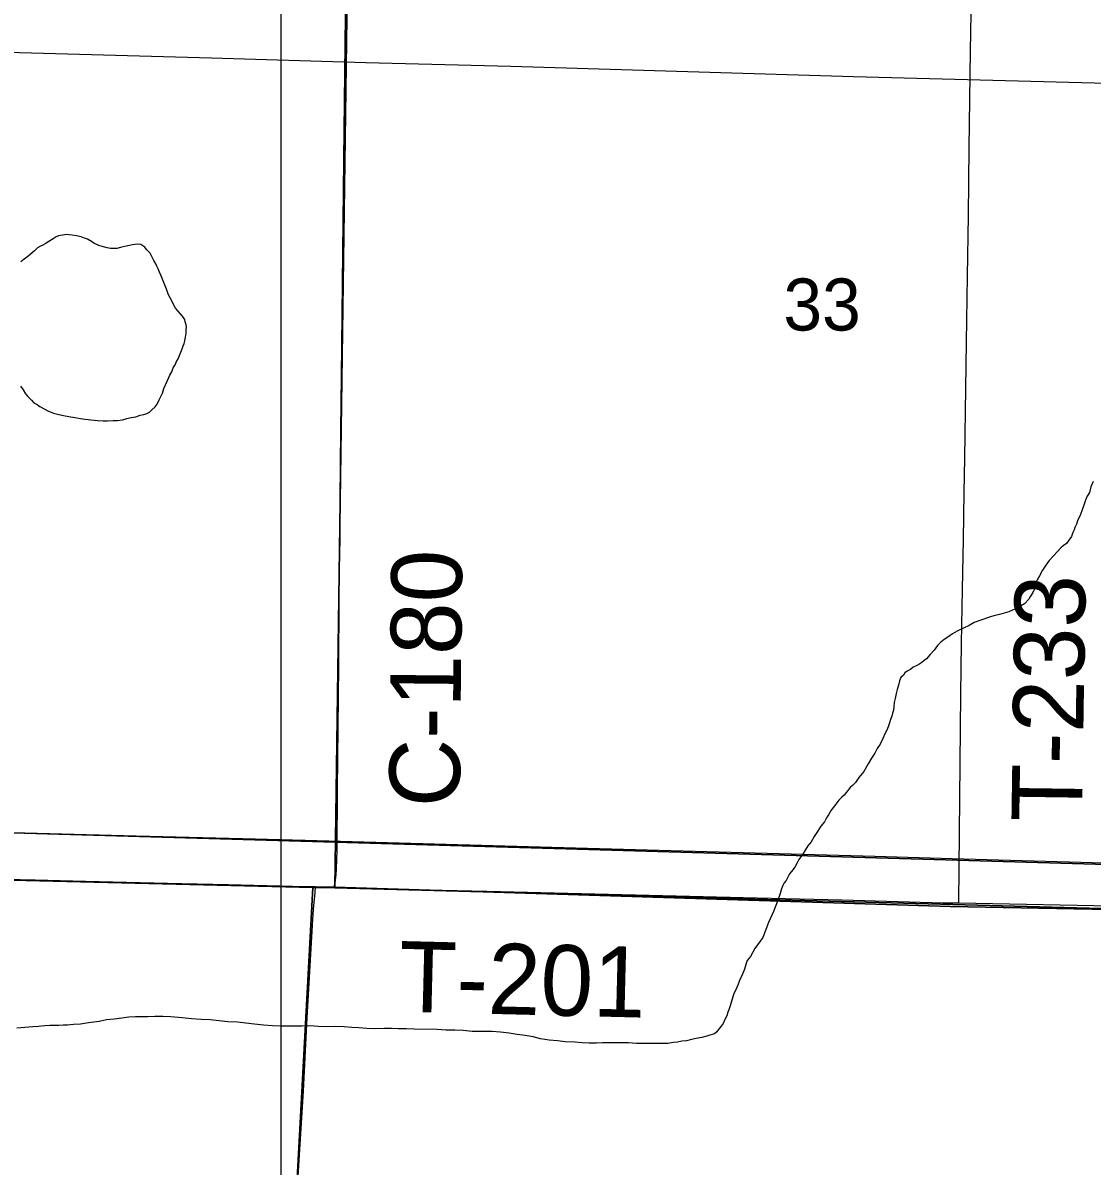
# Model space of a CAD drawing. Extents: x 0 to 68, y 0 to 52.9.
# Drawn here: x 45.735 to 46.643, y 35.018 to 35.989 of the extents above; entities that cross this region are included whole.
import ezdxf

# ---------------------------------------------------------------- set-up
doc = ezdxf.new("R2010")
doc.units = 0
for name, color, linetype in [('Default', 7, 'Continuous'), ('GM_X_County_Road', 7, 'Continuous'), ('GM_X_County_Road_Text', 7, 'Continuous'), ('GM_X_Minor_Lake', 7, 'Continuous'), ('GM_X_Minor_River', 7, 'Continuous'), ('GM_X_Township', 7, 'Continuous'), ('GM_X_Township_Road', 7, 'Continuous'), ('GM_X_Township_Road_Text', 7, 'Continuous')]:
    doc.layers.add(name, color=color, linetype=linetype)

msp = doc.modelspace()

# ---------------------------------------------------------------- linework, layer by layer
at = {"layer": 'Default'}
msp.add_line((45.95406, 31.14308), (45.95406, 38.53508), dxfattribs=at)
for points in [[(45.68961, 36.62483), (47.04294, 36.58651), (47.00797, 35.26364), (45.66716, 35.30232)], [(46.0139, 36.30128), (45.9997, 35.25406), (45.9809, 35.25428), (44.93588, 35.27966), (44.95281, 36.32851)], [(47.07622, 36.27481), (47.05879, 35.22529), (47.03919, 35.22593), (45.9997, 35.25406), (46.0139, 36.30128)], [(45.66716, 35.30232), (47.00797, 35.26364), (46.97896, 33.9387), (45.64513, 33.97481)], [(44.90228, 35.2801), (44.93588, 35.27966), (45.9809, 35.25428), (45.92571, 34.22831), (44.84933, 34.26177)], [(45.9809, 35.25428), (45.9997, 35.25406), (47.03919, 35.22593), (47.00837, 34.19765), (45.92571, 34.22831)]]:
    msp.add_lwpolyline(points, close=True, dxfattribs=at)
at = {"layer": 'GM_X_County_Road'}
for points in [[(45.99907, 35.25455), (45.99986, 35.25837), (46.00053, 35.26281), (46.00074, 35.265), (46.00103, 35.27033), (46.00148, 35.28569), (46.00177, 35.33746), (46.00289, 35.44254), (46.00331, 35.49833), (46.00337, 35.5114), (46.00405, 35.55075), (46.00415, 35.58357), (46.00481, 35.64264), (46.0053, 35.68861), (46.00731, 35.87246), (46.00778, 35.9217), (46.00845, 35.97073), (46.00923, 36.04287)], [(45.95406, 34.73908), (45.95835, 34.82573), (45.96852, 35.00923), (45.97285, 35.08129), (45.97606, 35.14356), (45.98117, 35.23203), (45.98173, 35.23911), (45.98275, 35.2499), (45.98323, 35.25502)], [(45.98323, 35.25502), (45.99907, 35.25455)]]:
    msp.add_lwpolyline(points, dxfattribs=at)
at = {"layer": 'GM_X_Minor_Lake'}
for points in [[(45.86424, 35.74631), (45.85963, 35.75501), (45.85806, 35.75825), (45.85728, 35.76027), (45.85611, 35.7639), (45.85259, 35.77238), (45.85182, 35.7744), (45.85064, 35.77683), (45.84946, 35.77966), (45.84829, 35.78208), (45.84711, 35.78451), (45.84593, 35.78694), (45.84436, 35.78977), (45.84279, 35.793), (45.84, 35.79585), (45.83802, 35.79829), (45.83482, 35.80034), (45.83201, 35.80078), (45.82958, 35.80041), (45.82757, 35.80003), (45.82514, 35.79966), (45.82231, 35.7989), (45.81989, 35.79853), (45.81747, 35.79776), (45.81423, 35.79699), (45.81101, 35.79704), (45.809, 35.79706), (45.80618, 35.7975), (45.80297, 35.79835), (45.79896, 35.79961), (45.79496, 35.80167), (45.79296, 35.8029), (45.78936, 35.80495), (45.78695, 35.80579), (45.78415, 35.80703), (45.78013, 35.80789), (45.77651, 35.80834), (45.7737, 35.80878), (45.77168, 35.8088), (45.76482, 35.80769), (45.7628, 35.80691), (45.76036, 35.80533), (45.75671, 35.80297), (45.75346, 35.80101), (45.75143, 35.79983), (45.7494, 35.79905), (45.74697, 35.79747), (45.74452, 35.79509), (45.74085, 35.79193), (45.73882, 35.79035), (45.73557, 35.78798), (45.73272, 35.78561)], [(45.73264, 35.68016), (45.73465, 35.67695), (45.73664, 35.67373), (45.73865, 35.67131), (45.74185, 35.66809), (45.74385, 35.66608), (45.74666, 35.66447), (45.74906, 35.66285), (45.75267, 35.66084), (45.75628, 35.65882), (45.76069, 35.6572), (45.7651, 35.65598), (45.76911, 35.65517), (45.77353, 35.65435), (45.77874, 35.65353), (45.78516, 35.6523), (45.79238, 35.65148), (45.798, 35.65106), (45.80282, 35.65064), (45.80643, 35.65063), (45.81125, 35.65102), (45.81486, 35.65101), (45.81927, 35.65139), (45.82289, 35.65259), (45.8265, 35.65338), (45.83052, 35.65417), (45.83413, 35.65536), (45.83735, 35.65615), (45.83976, 35.65695), (45.84217, 35.65814), (45.84418, 35.66014), (45.84699, 35.66254), (45.84861, 35.66495), (45.85022, 35.66855), (45.85183, 35.67136), (45.85304, 35.67416), (45.85426, 35.67817), (45.85869, 35.68739), (45.8595, 35.68939), (45.86111, 35.6922), (45.86232, 35.6958), (45.86393, 35.69821), (45.86514, 35.70101), (45.86635, 35.70342), (45.86756, 35.70622), (45.86877, 35.70903), (45.86998, 35.71183), (45.87079, 35.71424), (45.8716, 35.71624), (45.87201, 35.71865), (45.87282, 35.72186), (45.87323, 35.72507), (45.87323, 35.72828), (45.87364, 35.73028), (45.87324, 35.73229), (45.87245, 35.7347), (45.87205, 35.73671), (45.87005, 35.73952), (45.86424, 35.74631)]]:
    msp.add_lwpolyline(points, dxfattribs=at)
at = {"layer": 'GM_X_Minor_River'}
for points in [[(46.64396, 35.599), (46.64194, 35.59459), (46.64073, 35.58978), (46.63872, 35.58658), (46.6375, 35.58337), (46.63589, 35.57896), (46.63427, 35.57415), (46.63266, 35.56974), (46.63104, 35.56654), (46.62983, 35.56293), (46.62822, 35.56012), (46.62781, 35.55812), (46.6266, 35.55571), (46.62539, 35.55251), (46.62338, 35.5493), (46.62136, 35.5465), (46.61855, 35.5445), (46.61654, 35.5429), (46.61372, 35.5397), (46.6101, 35.5361), (46.60648, 35.5321), (46.60366, 35.5281), (46.60084, 35.52369), (46.59842, 35.51888), (46.59641, 35.51568), (46.5952, 35.51327), (46.59439, 35.51087), (46.59398, 35.50806), (46.59277, 35.50485), (46.59076, 35.50165), (46.58915, 35.49925), (46.58552, 35.49524), (46.58231, 35.49325), (46.5795, 35.49165), (46.57588, 35.49006), (46.57227, 35.48847), (46.56825, 35.48727), (46.56423, 35.48608), (46.56062, 35.48529), (46.55741, 35.4845), (46.555, 35.48371), (46.54294, 35.47933), (46.53852, 35.47693), (46.5337, 35.47454), (46.52848, 35.47215), (46.52446, 35.46975), (46.52044, 35.46696), (46.51722, 35.46496), (46.51441, 35.46256), (46.51159, 35.45976), (46.50877, 35.45576), (46.50556, 35.45216), (46.50234, 35.44856), (46.50033, 35.44696), (46.49831, 35.44536), (46.4959, 35.44376), (46.49349, 35.44256), (46.49108, 35.44137), (46.48867, 35.43937), (46.48586, 35.43817), (46.48384, 35.43658), (46.48264, 35.43457), (46.48063, 35.43257), (46.47941, 35.42977), (46.4786, 35.42616), (46.47739, 35.42255)], [(46.47739, 35.42255), (46.47658, 35.41894), (46.47577, 35.41493), (46.47496, 35.41132), (46.47455, 35.40811), (46.47414, 35.4049), (46.47333, 35.4025), (46.47292, 35.39969), (46.47171, 35.39688), (46.47091, 35.39408), (46.4701, 35.39167), (46.46889, 35.38846), (46.46727, 35.38526), (46.46526, 35.38085), (46.46283, 35.37604), (46.46042, 35.37244), (46.4584, 35.36843), (46.45558, 35.36403), (46.45276, 35.35922), (46.44914, 35.35281), (46.44471, 35.34761), (46.44189, 35.3436), (46.43948, 35.3408), (46.43747, 35.3392), (46.43424, 35.3352), (46.43223, 35.3328), (46.43022, 35.3308), (46.42781, 35.3284), (46.42539, 35.32519), (46.42338, 35.32239), (46.42137, 35.31999), (46.42016, 35.31799), (46.41895, 35.31598), (46.41734, 35.31358), (46.41572, 35.30998), (46.4125, 35.30637), (46.40969, 35.30197), (46.40687, 35.29756), (46.40445, 35.29315), (46.40163, 35.28955), (46.39921, 35.28595), (46.3972, 35.28274), (46.39559, 35.28034), (46.39398, 35.27794), (46.39236, 35.27513), (46.39035, 35.27153), (46.38753, 35.26793), (46.38592, 35.26592), (46.38471, 35.26352), (46.3831, 35.26031), (46.38149, 35.25831), (46.38028, 35.25591), (46.37907, 35.2531), (46.37786, 35.2491), (46.37583, 35.24268), (46.3722, 35.23386), (46.36817, 35.22464), (46.36332, 35.21182), (46.35648, 35.20261), (46.35285, 35.1958), (46.35003, 35.1922), (46.34882, 35.18899), (46.34761, 35.18498), (46.34559, 35.18017), (46.34357, 35.17536), (46.34196, 35.17135), (46.34034, 35.16734), (46.33873, 35.16414), (46.33549, 35.15372), (46.33428, 35.15051), (46.33348, 35.1485), (46.33267, 35.1453), (46.33105, 35.14209), (46.32944, 35.13889), (46.32783, 35.13648), (46.32622, 35.13448), (46.3242, 35.13168), (46.32219, 35.13008), (46.31818, 35.12889), (46.31577, 35.12809), (46.31135, 35.1269), (46.30653, 35.12612), (46.30252, 35.12533), (46.2985, 35.12414), (46.29449, 35.12375), (46.29087, 35.12296), (46.28726, 35.12257), (46.28244, 35.12178), (46.27722, 35.12179), (46.2688, 35.12182), (46.26237, 35.12184), (46.25595, 35.12186), (46.24913, 35.12229), (46.24351, 35.1223), (46.23789, 35.12232), (46.23267, 35.12234), (46.22705, 35.12236), (46.22183, 35.12197), (46.21581, 35.12199), (46.2098, 35.12241), (46.20378, 35.12283)], [(46.20378, 35.12283), (46.19535, 35.12326), (46.18893, 35.12408), (46.18171, 35.12451), (46.17448, 35.12573), (46.16807, 35.12736), (46.16124, 35.12859), (46.15442, 35.12941), (46.1476, 35.13064), (46.14038, 35.13146), (46.13316, 35.13189), (46.12593, 35.13191), (46.1163, 35.13194), (46.10868, 35.13277), (46.10145, 35.13319), (46.09383, 35.13322), (46.0866, 35.13364), (46.06694, 35.1341), (46.06052, 35.13412), (46.05369, 35.13415), (46.04767, 35.13457), (46.04165, 35.13459), (46.03322, 35.13421), (46.0268, 35.13463), (46.01998, 35.13506), (46.01396, 35.13548), (46.00754, 35.1359), (46.00031, 35.13632), (45.99269, 35.13595), (45.98547, 35.13637), (45.97864, 35.13679), (45.97142, 35.13641), (45.96379, 35.13644), (45.95376, 35.13647), (45.94653, 35.13689), (45.93891, 35.13732), (45.93129, 35.13815), (45.92406, 35.13897), (45.91684, 35.1398), (45.90881, 35.14023), (45.90119, 35.14105), (45.89356, 35.14188), (45.88594, 35.1423), (45.87791, 35.14273), (45.86989, 35.14356), (45.86026, 35.14439), (45.85343, 35.14482), (45.84661, 35.14484), (45.84059, 35.14446), (45.83537, 35.14447), (45.83016, 35.14449), (45.82454, 35.14411), (45.81851, 35.14332), (45.81209, 35.14254), (45.80567, 35.14176), (45.79924, 35.14057), (45.79041, 35.1394), (45.78358, 35.13822), (45.77756, 35.13784), (45.77234, 35.13745), (45.76873, 35.13746), (45.76512, 35.13707), (45.76151, 35.13708), (45.75749, 35.1371), (45.75308, 35.13671), (45.74786, 35.13632), (45.74304, 35.13594), (45.72939, 35.13478)]]:
    msp.add_lwpolyline(points, dxfattribs=at)
at = {"layer": 'GM_X_Township'}
for points in [[(49.65006, 35.14791), (49.27004, 35.15827), (49.16794, 35.1597), (48.64756, 35.17873), (48.11741, 35.1987), (47.75469, 35.21012), (47.04874, 35.22839), (46.52235, 35.23802), (45.99923, 35.25445), (45.98487, 35.25468), (45.19609, 35.27373)], [(45.19609, 35.27373), (45.98487, 35.25468), (45.99923, 35.25445), (46.52235, 35.23802), (47.04874, 35.22839), (47.75469, 35.21012), (48.11741, 35.1987), (48.64756, 35.17873), (49.16794, 35.1597), (49.14655, 34.52617), (49.1402, 34.32683), (49.1301, 33.87287), (49.12379, 33.61016), (49.09761, 32.54877), (49.08008, 32.02106), (49.06912, 31.4938), (49.06183, 31.14308)]]:
    msp.add_lwpolyline(points, dxfattribs=at)
at = {"layer": 'GM_X_Township_Road'}
for points in [[(46.52974, 35.24115), (46.53136, 35.4187), (46.53216, 35.46143), (46.53293, 35.50745), (46.53365, 35.55017), (46.53427, 35.5896), (46.53493, 35.61913), (46.53617, 35.7176), (46.53707, 35.77365), (46.53797, 35.8251), (46.5385, 35.88245), (46.53976, 35.96451), (46.54047, 36.01319), (46.54136, 36.08621), (46.54245, 36.1384), (46.54244, 36.15702), (46.54299, 36.16182), (46.54336, 36.16477), (46.54531, 36.17129)], [(45.68035, 35.96491), (45.8947, 35.959), (46.02595, 35.95516), (46.14901, 35.95191), (46.44024, 35.94316), (46.61252, 35.93846), (46.79712, 35.93375), (47.01042, 35.92829), (47.02596, 35.92783)], [(44.99612, 35.32175), (45.14605, 35.3173), (45.45773, 35.30878), (45.60946, 35.30421), (45.83093, 35.29804), (45.92117, 35.29592), (45.97448, 35.29455), (46.20415, 35.28788), (46.45842, 35.28077), (46.52402, 35.27905), (46.71267, 35.2736), (46.99975, 35.26603), (47.00914, 35.26579)], [(45.20377, 35.27282), (45.25954, 35.2715), (45.32515, 35.2702), (45.46622, 35.26732), (45.604, 35.26413), (45.64336, 35.26306), (45.74506, 35.26068), (45.83035, 35.2586), (45.90908, 35.25674), (45.97469, 35.25528), (45.98323, 35.25502)], [(45.99907, 35.25455), (46.04029, 35.2533), (46.12886, 35.25129), (46.3585, 35.24552), (46.43066, 35.24376), (46.51594, 35.24139), (46.52974, 35.24115)], [(46.52974, 35.24115), (46.67342, 35.23848), (46.78495, 35.23564), (46.90632, 35.23237), (47.04205, 35.22934), (47.05093, 35.22914)]]:
    msp.add_lwpolyline(points, dxfattribs=at)

# ---------------------------------------------------------------- texts
at = {"layer": 'Default'}
msp.add_text('33', height=0.0442, rotation=0.00001, dxfattribs=at).set_placement((46.38073, 35.72737))
at = {"layer": 'GM_X_County_Road_Text'}
msp.add_text('C-180', height=0.06, rotation=89.44765, dxfattribs=at).set_placement((46.1057, 35.32235))
at = {"layer": 'GM_X_Township_Road_Text'}
for s, rotation, p in [('T-233', 89.16098, (46.63446, 35.3098)), ('T-201', 358.59569, (46.05346, 35.14888))]:
    msp.add_text(s, height=0.06, rotation=rotation, dxfattribs=at).set_placement(p)

doc.saveas('drawing.dxf')
